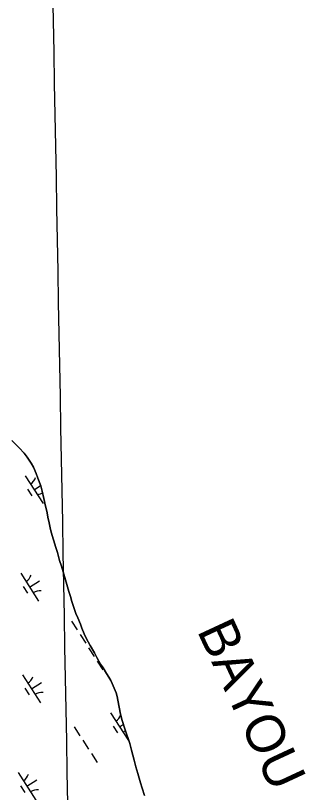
# Model space of a CAD drawing. Extents: x 3937982 to 3958556, y 219448 to 241894.
# Drawn here: x 3951376 to 3951814, y 227398 to 228573 of the extents above; entities that cross this region are included whole.
import ezdxf

# ---------------------------------------------------------------- set-up
doc = ezdxf.new("R2010")
doc.units = 0
for name, color, linetype in [('V-GRID-MAJR', 7, 'Continuous'), ('V-RIVR-IDEN', 7, 'Continuous'), ('V-TOPO-SHOR', 7, 'Continuous'), ('V-WETL-SWMP', 7, 'Continuous')]:
    doc.layers.add(name, color=color, linetype=linetype)

msp = doc.modelspace()

# ---------------------------------------------------------------- linework, layer by layer
at = {"layer": 'V-GRID-MAJR'}
msp.add_spline([(3951546.997, 222374.883), (3951510.765, 224351.731), (3951399.696, 230411.652), (3951288.627, 236471.56), (3951286.871, 236567.353)], degree=3, dxfattribs=at)
at = {"layer": 'V-TOPO-SHOR'}
for points in [[(3951495.317, 227609.39), (3951488.858, 227620.633), (3951483.172, 227631.686), (3951479.84, 227638.086), (3951476.5, 227646.817), (3951474.141, 227652.832), (3951470.213, 227662.531), (3951467.462, 227669.322), (3951463.725, 227679.605), (3951461.165, 227687.369), (3951458.998, 227694.55), (3951456.63, 227702.508), (3951453.669, 227712.99), (3951451.5, 227720.17), (3951448.938, 227728.323), (3951445.389, 227740.552), (3951442.825, 227749.287), (3951439.468, 227761.126), (3951436.908, 227769.083), (3951433.748, 227780.535), (3951430.201, 227791.987), (3951428.423, 227798.586), (3951426.631, 227808.49), (3951425.644, 227812.179), (3951423.262, 227823.635), (3951421.673, 227831.401), (3951419.099, 227842.858), (3951416.33, 227854.118), (3951414.157, 227861.882), (3951410.026, 227873.524), (3951407.468, 227880.51), (3951403.151, 227890.209), (3951399.626, 227896.607), (3951393.562, 227905.52), (3951389.067, 227911.333), (3951381.452, 227919.461), (3951376.181, 227925.075), (3951370.52, 227930.686)], [(3951571.073, 227393.993), (3951567.333, 227405.055), (3951565.158, 227413.208), (3951561.017, 227427.378), (3951558.252, 227437.472), (3951555.682, 227447.567), (3951551.537, 227462.319), (3951549.161, 227472.415), (3951541.483, 227494.925), (3951537.154, 227507.539), (3951534.78, 227517.052), (3951532.599, 227527.537), (3951530.999, 227537.831), (3951530.002, 227543.463), (3951528.423, 227549.091), (3951525.478, 227556.074), (3951522.338, 227563.058), (3951519.985, 227567.905), (3951517.048, 227572.948), (3951513.72, 227578.567), (3951508.631, 227586.708), (3951504.72, 227592.717), (3951499.04, 227602.408), (3951495.317, 227609.39)]]:
    msp.add_lwpolyline(points, dxfattribs=at)
at = {"layer": 'V-WETL-SWMP'}
for p, q in [((3951390.666, 227877.263), (3951417.729, 227835.219)), ((3951394.462, 227857.11), (3951400.957, 227847.02)), ((3951404.197, 227856.241), (3951413.935, 227862.509)), ((3951383.928, 227729.935), (3951410.991, 227687.891)), ((3951397.459, 227708.913), (3951412.595, 227718.655)), ((3951387.724, 227709.782), (3951394.219, 227699.692)), ((3951460.629, 227657.649), (3951469.289, 227644.196)), ((3951473.619, 227637.469), (3951482.279, 227624.015)), ((3951486.609, 227617.288), (3951495.269, 227603.834)), ((3951499.599, 227597.107), (3951508.259, 227583.653)), ((3951386.627, 227576.215), (3951413.689, 227534.172)), ((3951400.158, 227555.193), (3951415.294, 227564.936)), ((3951390.423, 227556.062), (3951396.918, 227545.972)), ((3951519.756, 227518.916), (3951546.818, 227476.873)), ((3951533.287, 227497.895), (3951539.166, 227501.679)), ((3951464.89, 227497.519), (3951473.55, 227484.065)), ((3951523.552, 227498.764), (3951530.047, 227488.674)), ((3951477.88, 227477.339), (3951486.54, 227463.885)), ((3951490.87, 227457.158), (3951499.53, 227443.704)), ((3951379.889, 227428.887), (3951406.951, 227386.844)), ((3951383.685, 227408.734), (3951390.18, 227398.644)), ((3951393.42, 227407.865), (3951408.556, 227417.608))]:
    msp.add_line(p, q, dxfattribs=at)
for points in [[(3951370.521, 227930.686), (3951376.181, 227925.075), (3951381.453, 227919.461), (3951389.067, 227911.332), (3951393.562, 227905.521), (3951399.626, 227896.607), (3951403.151, 227890.209), (3951407.469, 227880.51), (3951410.026, 227873.525), (3951414.157, 227861.882), (3951416.329, 227854.118), (3951419.098, 227842.858), (3951421.674, 227831.402), (3951423.262, 227823.635), (3951425.644, 227812.179), (3951426.632, 227808.491), (3951428.424, 227798.587), (3951430.201, 227791.987), (3951433.749, 227780.536), (3951436.908, 227769.083), (3951439.469, 227761.126), (3951442.824, 227749.286), (3951445.388, 227740.551), (3951448.939, 227728.323), (3951451.501, 227720.171), (3951453.67, 227712.99), (3951456.63, 227702.508), (3951458.997, 227694.55), (3951461.165, 227687.369), (3951463.725, 227679.606), (3951467.462, 227669.322), (3951470.213, 227662.532), (3951474.141, 227652.831), (3951476.5, 227646.817), (3951479.841, 227638.086), (3951483.173, 227631.687), (3951488.857, 227620.634), (3951495.318, 227609.39), (3951499.041, 227602.409), (3951504.719, 227592.717), (3951508.632, 227586.709)], [(3951508.632, 227586.709), (3951513.72, 227578.568), (3951517.048, 227572.947), (3951519.985, 227567.906), (3951522.338, 227563.058), (3951525.478, 227556.075), (3951528.423, 227549.091), (3951530.003, 227543.462), (3951530.999, 227537.83), (3951532.598, 227527.537), (3951534.781, 227517.052), (3951537.154, 227507.539), (3951541.484, 227494.925), (3951549.161, 227472.415), (3951551.537, 227462.319), (3951555.682, 227447.567), (3951558.252, 227437.472), (3951561.016, 227427.378), (3951565.159, 227413.208), (3951567.332, 227405.055), (3951571.072, 227393.994)]]:
    msp.add_lwpolyline(points, dxfattribs=at)
for centre, start, end in [((3951389.447, 227879.595), 301.99668, 343.540338), ((3951419.347, 227833.144), 97.044156, 123.540335), ((3951382.709, 227732.267), 301.99668, 343.540338), ((3951412.609, 227685.816), 81.996677, 123.540335), ((3951385.408, 227578.548), 301.99668, 343.540338), ((3951415.308, 227532.096), 81.996677, 123.540335), ((3951518.537, 227521.249), 301.99668, 340.800242), ((3951548.437, 227474.797), 109.103669, 123.540335), ((3951378.67, 227431.22), 301.99668, 343.540338), ((3951408.57, 227384.768), 81.996677, 123.540335)]:
    msp.add_arc(centre, 17.623, start, end, dxfattribs=at)

# ---------------------------------------------------------------- texts
at = {"layer": 'V-RIVR-IDEN'}
msp.add_text('BAYOU', height=57.9999, rotation=294.928433, dxfattribs=at).set_placement((3951649.911, 227643.221))

doc.saveas('drawing.dxf')
